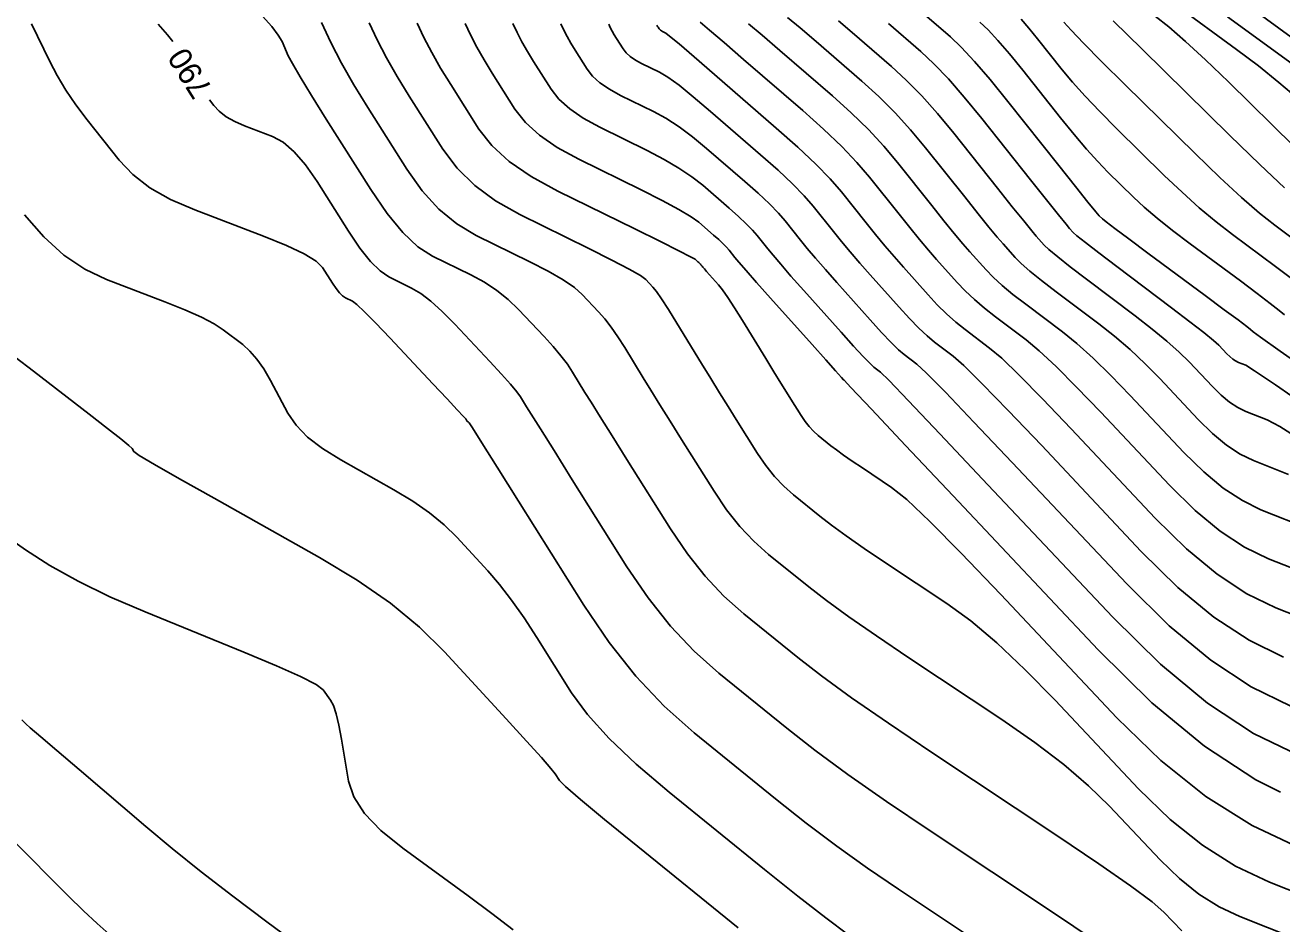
# Model space of a CAD drawing. Extents: x 2082232 to 2083549, y 592624 to 593832.
# Drawn here: x 2082270.56 to 2082308.82, y 593398.03 to 593425.39 of the extents above; entities that cross this region are included whole.
import ezdxf

# ---------------------------------------------------------------- set-up
doc = ezdxf.new("R2010")
doc.units = 0
doc.layers.add('DT_X_Contour_Major', color=7, linetype='Continuous')
doc.layers.add('DT_X_Contour_Minor', color=7, linetype='Continuous')

msp = doc.modelspace()

# ---------------------------------------------------------------- linework, layer by layer
at = {"layer": 'DT_X_Contour_Major'}
for points in [[(2082308.781, 593402.045), (2082308.027, 593402.412), (2082306.462, 593403.444), (2082304.861, 593404.765), (2082303.225, 593406.377), (2082298.812, 593411.06), (2082297.363, 593412.598), (2082296.327, 593413.697), (2082295.703, 593414.358), (2082295.491, 593414.582), (2082295.476, 593414.593), (2082295.412, 593414.663), (2082295.231, 593414.865), (2082294.932, 593415.199), (2082294.517, 593415.664), (2082293.253, 593417.081), (2082292.83, 593417.557), (2082292.508, 593417.921), (2082292.288, 593418.173), (2082292.17, 593418.314), (2082291.99, 593418.54), (2082291.91, 593418.632), (2082291.805, 593418.74), (2082291.675, 593418.862), (2082291.519, 593419), (2082291.072, 593419.388), (2082290.836, 593419.558), (2082290.465, 593419.78), (2082289.957, 593420.053), (2082289.314, 593420.377), (2082287.416, 593421.309), (2082286.761, 593421.666), (2082286.219, 593422.039), (2082285.789, 593422.428), (2082285.473, 593422.832), (2082284.779, 593423.93), (2082284.532, 593424.333), (2082284.313, 593424.72), (2082284.12, 593425.09), (2082283.955, 593425.442)], [(2082310.327, 593408.388), (2082308.412, 593409.145), (2082307.685, 593409.498), (2082306.942, 593409.988), (2082306.181, 593410.617), (2082305.402, 593411.383), (2082303.305, 593413.609), (2082302.573, 593414.373), (2082301.95, 593414.994), (2082301.436, 593415.471), (2082301.032, 593415.806), (2082300.1, 593416.508), (2082299.764, 593416.772), (2082299.458, 593417.034), (2082299.181, 593417.297), (2082298.933, 593417.559), (2082298.31, 593418.257), (2082298.063, 593418.54), (2082297.79, 593418.863), (2082297.492, 593419.227), (2082297.166, 593419.631), (2082296.265, 593420.765), (2082295.884, 593421.21), (2082295.42, 593421.695), (2082294.871, 593422.22), (2082294.237, 593422.786), (2082292.435, 593424.347), (2082291.838, 593424.863), (2082291.398, 593425.239), (2082291.116, 593425.477)], [(2082309.751, 593414.77), (2082308.771, 593415.462), (2082308.17, 593415.888), (2082307.948, 593416.05), (2082307.863, 593416.127), (2082307.753, 593416.213), (2082307.488, 593416.414), (2082307.066, 593416.728), (2082306.488, 593417.157), (2082304.74, 593418.452), (2082304.162, 593418.881), (2082303.739, 593419.198), (2082303.471, 593419.402), (2082303.357, 593419.494), (2082303.262, 593419.587), (2082303.158, 593419.709), (2082302.918, 593420.005), (2082302.542, 593420.474), (2082302.03, 593421.117), (2082300.482, 593423.061), (2082299.938, 593423.732), (2082299.464, 593424.284), (2082299.062, 593424.717), (2082298.73, 593425.033), (2082297.941, 593425.716)], [(2082309.191, 593421.697), (2082307.194, 593423.659), (2082306.493, 593424.336), (2082305.888, 593424.896), (2082305.378, 593425.339), (2082304.965, 593425.664)], [(2082275.056, 593424.886), (2082274.892, 593425.097), (2082274.61, 593425.417)], [(2082303.109, 593397.538), (2082301.87, 593398.368), (2082298.112, 593400.864), (2082296.782, 593401.761), (2082295.611, 593402.581), (2082294.599, 593403.323), (2082293.745, 593403.989), (2082291.681, 593405.659), (2082290.925, 593406.331), (2082290.207, 593407.096), (2082289.527, 593407.952), (2082288.883, 593408.901), (2082287.218, 593411.553), (2082286.663, 593412.438), (2082286.246, 593413.102), (2082285.968, 593413.547), (2082285.829, 593413.771), (2082285.642, 593414.076), (2082285.531, 593414.229), (2082285.338, 593414.46), (2082285.062, 593414.768), (2082284.704, 593415.153), (2082283.641, 593416.284), (2082283.26, 593416.671), (2082282.914, 593416.983), (2082282.603, 593417.222), (2082282.327, 593417.386), (2082281.638, 593417.724), (2082281.367, 593417.906), (2082281.071, 593418.198), (2082280.75, 593418.601), (2082280.404, 593419.113), (2082279.448, 593420.625), (2082279.095, 593421.137), (2082278.751, 593421.537), (2082278.416, 593421.826), (2082278.092, 593422.003), (2082277.239, 593422.327), (2082276.94, 593422.457), (2082276.685, 593422.603), (2082276.472, 593422.766), (2082276.302, 593422.945), (2082276.169, 593423.114)], [(2082280.794, 593395.97), (2082277.92, 593398.099), (2082276.881, 593398.879), (2082275.921, 593399.621), (2082275.04, 593400.327), (2082274.237, 593400.996), (2082272.201, 593402.73), (2082271.528, 593403.305), (2082271.034, 593403.728), (2082270.719, 593404.001), (2082270.584, 593404.122), (2082270.465, 593404.244)]]:
    msp.add_lwpolyline(points, dxfattribs=at)
at = {"layer": 'DT_X_Contour_Minor'}
for points in [[(2082312.305, 593422.686), (2082308.726, 593425.295), (2082307.488, 593426.208)], [(2082309.304, 593423.151), (2082308.732, 593423.646), (2082308.111, 593424.146), (2082307.439, 593424.652), (2082305.579, 593426.007)], [(2082305.774, 593397.817), (2082305.232, 593398.392), (2082304.876, 593398.699), (2082304.214, 593399.189), (2082303.246, 593399.863), (2082301.972, 593400.719), (2082298.168, 593403.245), (2082296.843, 593404.137), (2082295.72, 593404.916), (2082294.8, 593405.583), (2082294.082, 593406.138), (2082292.437, 593407.469), (2082291.835, 593408.005), (2082291.263, 593408.614), (2082290.721, 593409.296), (2082290.208, 593410.052), (2082288.882, 593412.165), (2082288.429, 593412.887), (2082288.065, 593413.468), (2082287.79, 593413.91), (2082287.604, 593414.21), (2082287.228, 593414.825), (2082287.068, 593415.065), (2082286.871, 593415.326), (2082286.635, 593415.607), (2082286.361, 593415.908), (2082285.582, 593416.737), (2082285.271, 593417.036), (2082284.925, 593417.311), (2082284.544, 593417.561), (2082284.126, 593417.787), (2082282.966, 593418.357), (2082282.521, 593418.644), (2082282.059, 593419.079), (2082281.579, 593419.66), (2082281.081, 593420.389), (2082279.729, 593422.53), (2082279.276, 593423.252), (2082278.932, 593423.815), (2082278.698, 593424.217), (2082278.572, 593424.459), (2082278.381, 593424.891), (2082278.267, 593425.085), (2082278.067, 593425.344), (2082277.782, 593425.666)], [(2082309.226, 593397.586), (2082307.536, 593398.254), (2082306.91, 593398.55), (2082306.297, 593398.936), (2082305.699, 593399.413), (2082305.114, 593399.98), (2082303.575, 593401.614), (2082302.937, 593402.239), (2082302.178, 593402.886), (2082301.297, 593403.557), (2082300.295, 593404.251), (2082297.462, 593406.133), (2082296.475, 593406.797), (2082295.639, 593407.378), (2082294.953, 593407.874), (2082294.418, 593408.288), (2082293.193, 593409.279), (2082292.745, 593409.678), (2082292.319, 593410.132), (2082291.915, 593410.64), (2082291.534, 593411.203), (2082290.545, 593412.776), (2082290.195, 593413.336), (2082289.883, 593413.835), (2082289.612, 593414.273), (2082289.38, 593414.649), (2082288.815, 593415.573), (2082288.606, 593415.901), (2082288.404, 593416.192), (2082288.208, 593416.445), (2082288.018, 593416.662), (2082287.522, 593417.19), (2082287.282, 593417.401), (2082286.936, 593417.638), (2082286.484, 593417.9), (2082285.925, 593418.188), (2082284.294, 593418.989), (2082283.702, 593419.34), (2082283.153, 593419.792), (2082282.645, 593420.346), (2082282.179, 593421), (2082280.991, 593422.88), (2082280.569, 593423.57), (2082280.193, 593424.232), (2082279.864, 593424.864), (2082279.581, 593425.468)], [(2082311.23, 593398.198), (2082308.446, 593399.299), (2082307.413, 593399.786), (2082306.404, 593400.423), (2082305.418, 593401.209), (2082304.455, 593402.144), (2082301.918, 593404.837), (2082300.998, 593405.778), (2082300.141, 593406.584), (2082299.348, 593407.252), (2082298.618, 593407.784), (2082296.756, 593409.021), (2082296.107, 593409.458), (2082295.557, 593409.839), (2082295.107, 593410.166), (2082294.755, 593410.438), (2082293.95, 593411.089), (2082293.655, 593411.351), (2082293.375, 593411.65), (2082293.11, 593411.984), (2082292.859, 593412.354), (2082292.209, 593413.388), (2082291.961, 593413.785), (2082291.702, 593414.201), (2082291.434, 593414.636), (2082291.156, 593415.089), (2082290.401, 593416.322), (2082290.144, 593416.737), (2082289.937, 593417.058), (2082289.781, 593417.284), (2082289.675, 593417.417), (2082289.462, 593417.644), (2082289.293, 593417.766), (2082288.948, 593417.965), (2082288.425, 593418.239), (2082287.725, 593418.589), (2082285.621, 593419.621), (2082284.883, 593420.036), (2082284.247, 593420.506), (2082283.711, 593421.031), (2082283.277, 593421.611), (2082282.254, 593423.23), (2082281.89, 593423.825), (2082281.566, 593424.394), (2082281.283, 593424.939), (2082281.039, 593425.459)], [(2082309.355, 593400.344), (2082307.917, 593401.023), (2082306.51, 593401.91), (2082305.136, 593403.005), (2082303.795, 593404.308), (2082300.26, 593408.059), (2082299.059, 593409.318), (2082298.105, 593410.281), (2082297.399, 593410.947), (2082296.941, 593411.317), (2082296.049, 593411.909), (2082295.739, 593412.118), (2082295.476, 593412.301), (2082295.26, 593412.457), (2082295.092, 593412.587), (2082294.706, 593412.899), (2082294.565, 593413.025), (2082294.431, 593413.168), (2082294.304, 593413.327), (2082294.184, 593413.505), (2082293.873, 593414), (2082293.738, 593414.217), (2082293.565, 593414.495), (2082293.356, 593414.836), (2082293.109, 593415.238), (2082292.402, 593416.394), (2082292.157, 593416.788), (2082291.953, 593417.101), (2082291.79, 593417.334), (2082291.669, 593417.488), (2082291.399, 593417.79), (2082291.309, 593417.891), (2082291.241, 593417.968), (2082291.195, 593418.021), (2082291.171, 593418.05), (2082291.135, 593418.095), (2082291.119, 593418.113), (2082291.098, 593418.134), (2082291.073, 593418.159), (2082291.042, 593418.186), (2082290.954, 593418.262), (2082290.815, 593418.341), (2082290.464, 593418.522), (2082289.901, 593418.803), (2082289.127, 593419.184), (2082286.779, 593420.337), (2082285.969, 593420.779), (2082285.298, 593421.241), (2082284.766, 593421.721), (2082284.375, 593422.221), (2082283.516, 593423.58), (2082283.211, 593424.079), (2082282.939, 593424.557), (2082282.701, 593425.014), (2082282.497, 593425.451)], [(2082309.025, 593411.712), (2082307.955, 593412.135), (2082307.549, 593412.332), (2082307.133, 593412.606), (2082306.708, 593412.957), (2082306.274, 593413.385), (2082305.102, 593414.629), (2082304.656, 593415.083), (2082304.199, 593415.512), (2082303.73, 593415.917), (2082303.248, 593416.296), (2082301.949, 593417.275), (2082301.505, 593417.615), (2082301.149, 593417.902), (2082300.881, 593418.136), (2082300.699, 593418.317), (2082300.333, 593418.728), (2082300.157, 593418.933), (2082299.903, 593419.24), (2082299.573, 593419.648), (2082299.165, 593420.158), (2082297.975, 593421.655), (2082297.519, 593422.202), (2082297.043, 593422.723), (2082296.548, 593423.217), (2082296.034, 593423.684), (2082294.638, 593424.895), (2082294.159, 593425.304), (2082293.769, 593425.626)], [(2082309.433, 593412.742), (2082308.76, 593413.168), (2082308.373, 593413.374), (2082307.726, 593413.63), (2082307.481, 593413.749), (2082307.229, 593413.915), (2082306.972, 593414.128), (2082306.709, 593414.386), (2082306, 593415.139), (2082305.698, 593415.438), (2082305.323, 593415.772), (2082304.876, 593416.139), (2082304.356, 593416.541), (2082302.874, 593417.658), (2082302.376, 593418.037), (2082301.995, 593418.336), (2082301.73, 593418.556), (2082301.583, 593418.696), (2082301.344, 593418.963), (2082301.204, 593419.129), (2082300.96, 593419.428), (2082300.614, 593419.859), (2082300.164, 593420.422), (2082298.83, 593422.1), (2082298.336, 593422.699), (2082297.855, 593423.237), (2082297.387, 593423.716), (2082296.933, 593424.134), (2082295.739, 593425.168), (2082295.319, 593425.525)], [(2082309.625, 593413.748), (2082308.624, 593414.441), (2082307.99, 593414.871), (2082307.722, 593415.037), (2082307.498, 593415.125), (2082307.412, 593415.167), (2082307.325, 593415.224), (2082307.236, 593415.298), (2082307.145, 593415.388), (2082306.899, 593415.649), (2082306.74, 593415.793), (2082306.448, 593416.031), (2082306.023, 593416.362), (2082305.465, 593416.786), (2082303.798, 593418.041), (2082303.246, 593418.459), (2082302.84, 593418.77), (2082302.58, 593418.975), (2082302.466, 593419.075), (2082302.356, 593419.198), (2082302.25, 593419.326), (2082302.016, 593419.616), (2082301.654, 593420.07), (2082301.164, 593420.685), (2082299.685, 593422.545), (2082299.153, 593423.195), (2082298.667, 593423.751), (2082298.226, 593424.214), (2082297.832, 593424.583), (2082296.84, 593425.442)], [(2082308.902, 593416.57), (2082308.743, 593416.703), (2082308.466, 593416.919), (2082308.07, 593417.219), (2082307.556, 593417.602), (2082306.027, 593418.734), (2082305.489, 593419.142), (2082305.022, 593419.514), (2082304.626, 593419.852), (2082304.3, 593420.155), (2082303.525, 593420.916), (2082303.217, 593421.234), (2082302.873, 593421.616), (2082302.495, 593422.061), (2082302.081, 593422.571), (2082300.931, 593424.017), (2082300.526, 593424.515), (2082300.174, 593424.925), (2082299.875, 593425.248), (2082299.629, 593425.482)], [(2082309.074, 593417.71), (2082308.624, 593418.047), (2082307.314, 593419.017), (2082306.817, 593419.402), (2082306.305, 593419.83), (2082305.781, 593420.301), (2082305.242, 593420.816), (2082303.788, 593422.245), (2082303.275, 593422.758), (2082302.829, 593423.226), (2082302.448, 593423.649), (2082302.133, 593424.026), (2082301.38, 593424.973), (2082301.115, 593425.299), (2082300.884, 593425.567)], [(2082309.691, 593418.492), (2082308.602, 593419.299), (2082308.144, 593419.662), (2082307.589, 593420.146), (2082306.935, 593420.751), (2082306.184, 593421.477), (2082304.051, 593423.574), (2082303.334, 593424.283), (2082302.784, 593424.837), (2082302.401, 593425.236), (2082302.184, 593425.481)], [(2082308.899, 593420.436), (2082308.15, 593421.142), (2082307.233, 593422.033), (2082304.563, 593424.658), (2082303.682, 593425.522)], [(2082309.913, 593423.64), (2082307.17, 593425.638)], [(2082299.647, 593397.425), (2082297.147, 593399.086), (2082296.21, 593399.725), (2082295.275, 593400.397), (2082294.341, 593401.101), (2082293.409, 593401.839), (2082290.924, 593403.849), (2082290.016, 593404.657), (2082289.154, 593405.573), (2082288.339, 593406.598), (2082287.57, 593407.73), (2082285.583, 593410.896), (2082284.93, 593411.935), (2082284.463, 593412.679), (2082284.18, 593413.127), (2082284.083, 593413.279), (2082284.071, 593413.292), (2082284.066, 593413.297), (2082284.061, 593413.302), (2082284.054, 593413.307), (2082284.047, 593413.311), (2082284.026, 593413.322), (2082284.018, 593413.328), (2082284.011, 593413.336), (2082284.003, 593413.348), (2082283.995, 593413.361), (2082283.973, 593413.401), (2082283.905, 593413.48), (2082283.716, 593413.684), (2082283.407, 593414.016), (2082282.977, 593414.473), (2082281.671, 593415.863), (2082281.232, 593416.323), (2082280.895, 593416.664), (2082280.661, 593416.885), (2082280.528, 593416.985), (2082280.31, 593417.092), (2082280.224, 593417.15), (2082280.13, 593417.242), (2082280.029, 593417.369), (2082279.919, 593417.531), (2082279.617, 593418.01), (2082279.42, 593418.204), (2082279.054, 593418.428), (2082278.52, 593418.682), (2082277.818, 593418.966), (2082275.722, 593419.763), (2082274.988, 593420.082), (2082274.36, 593420.441), (2082273.838, 593420.841), (2082273.421, 593421.281), (2082272.45, 593422.507), (2082272.105, 593422.963), (2082271.8, 593423.412), (2082271.535, 593423.852), (2082271.309, 593424.284), (2082270.759, 593425.427)], [(2082309.327, 593403.165), (2082307.958, 593403.829), (2082306.558, 593404.753), (2082305.125, 593405.936), (2082303.66, 593407.378), (2082299.71, 593411.57), (2082298.405, 593412.953), (2082297.452, 593413.956), (2082296.85, 593414.581), (2082296.599, 593414.827), (2082296.401, 593414.976), (2082296.283, 593415.085), (2082296.076, 593415.299), (2082295.782, 593415.618), (2082295.4, 593416.043), (2082294.264, 593417.316), (2082293.876, 593417.753), (2082293.565, 593418.109), (2082293.329, 593418.384), (2082293.169, 593418.577), (2082292.845, 593418.985), (2082292.701, 593419.151), (2082292.511, 593419.345), (2082292.277, 593419.566), (2082291.997, 593419.814), (2082291.191, 593420.513), (2082290.858, 593420.775), (2082290.466, 593421.039), (2082290.013, 593421.304), (2082289.501, 593421.57), (2082288.053, 593422.281), (2082287.553, 593422.553), (2082287.14, 593422.838), (2082286.812, 593423.134), (2082286.571, 593423.442), (2082286.041, 593424.28), (2082285.853, 593424.588), (2082285.686, 593424.883), (2082285.539, 593425.165), (2082285.413, 593425.434)], [(2082309.098, 593404.66), (2082307.89, 593405.246), (2082306.654, 593406.062), (2082305.389, 593407.106), (2082304.096, 593408.379), (2082300.609, 593412.08), (2082299.447, 593413.308), (2082298.576, 593414.216), (2082297.996, 593414.804), (2082297.707, 593415.071), (2082297.326, 593415.359), (2082297.153, 593415.506), (2082296.922, 593415.733), (2082296.632, 593416.038), (2082296.283, 593416.422), (2082295.276, 593417.552), (2082294.923, 593417.95), (2082294.621, 593418.298), (2082294.369, 593418.594), (2082294.168, 593418.841), (2082293.7, 593419.43), (2082293.491, 593419.67), (2082293.218, 593419.95), (2082292.879, 593420.27), (2082292.475, 593420.629), (2082291.309, 593421.638), (2082290.88, 593421.992), (2082290.467, 593422.298), (2082290.069, 593422.555), (2082289.687, 593422.763), (2082288.69, 593423.252), (2082288.346, 593423.44), (2082288.061, 593423.636), (2082287.835, 593423.84), (2082287.668, 593424.053), (2082287.304, 593424.63), (2082287.174, 593424.842), (2082287.059, 593425.045), (2082286.958, 593425.24), (2082286.871, 593425.425)], [(2082308.87, 593406.155), (2082307.822, 593406.663), (2082306.75, 593407.37), (2082305.653, 593408.276), (2082304.531, 593409.38), (2082301.508, 593412.59), (2082300.489, 593413.663), (2082299.701, 593414.475), (2082299.143, 593415.026), (2082298.816, 593415.316), (2082298.25, 593415.742), (2082298.023, 593415.928), (2082297.767, 593416.167), (2082297.482, 593416.458), (2082297.167, 593416.801), (2082296.287, 593417.787), (2082295.97, 593418.147), (2082295.678, 593418.486), (2082295.41, 593418.805), (2082295.168, 593419.104), (2082294.555, 593419.875), (2082294.282, 593420.189), (2082293.924, 593420.556), (2082293.481, 593420.974), (2082292.952, 593421.443), (2082291.428, 593422.763), (2082290.902, 593423.209), (2082290.468, 593423.557), (2082290.125, 593423.805), (2082289.874, 593423.955), (2082289.327, 593424.224), (2082289.138, 593424.327), (2082288.982, 593424.435), (2082288.858, 593424.547), (2082288.766, 593424.663), (2082288.566, 593424.98), (2082288.495, 593425.097), (2082288.432, 593425.208), (2082288.376, 593425.315), (2082288.329, 593425.416)], [(2082310.979, 593406.726), (2082308.641, 593407.65), (2082307.754, 593408.081), (2082306.846, 593408.679), (2082305.917, 593409.446), (2082304.967, 593410.382), (2082302.406, 593413.1), (2082301.531, 593414.018), (2082300.825, 593414.734), (2082300.29, 593415.249), (2082299.924, 593415.561), (2082299.175, 593416.125), (2082298.894, 593416.35), (2082298.613, 593416.601), (2082298.331, 593416.877), (2082298.05, 593417.18), (2082297.299, 593418.022), (2082297.017, 593418.343), (2082296.734, 593418.674), (2082296.451, 593419.016), (2082296.167, 593419.368), (2082295.41, 593420.32), (2082295.073, 593420.709), (2082294.631, 593421.161), (2082294.083, 593421.677), (2082293.43, 593422.257), (2082291.547, 593423.889), (2082290.924, 593424.426), (2082290.469, 593424.815), (2082290.182, 593425.056), (2082290.061, 593425.148), (2082289.964, 593425.196), (2082289.93, 593425.214), (2082289.903, 593425.233), (2082289.881, 593425.253), (2082289.864, 593425.274), (2082289.829, 593425.33), (2082289.816, 593425.351), (2082289.805, 593425.371), (2082289.795, 593425.39)], [(2082309.676, 593410.05), (2082308.184, 593410.64), (2082307.617, 593410.915), (2082307.037, 593411.297), (2082306.444, 593411.787), (2082305.838, 593412.384), (2082304.203, 593414.119), (2082303.614, 593414.728), (2082303.074, 593415.253), (2082302.583, 593415.694), (2082302.14, 593416.051), (2082301.024, 593416.892), (2082300.635, 593417.193), (2082300.304, 593417.468), (2082300.031, 593417.717), (2082299.816, 593417.938), (2082299.321, 593418.493), (2082299.11, 593418.736), (2082298.847, 593419.051), (2082298.532, 593419.437), (2082298.166, 593419.895), (2082297.12, 593421.21), (2082296.701, 593421.706), (2082296.231, 593422.209), (2082295.709, 593422.719), (2082295.136, 593423.235), (2082293.536, 593424.621), (2082292.998, 593425.083), (2082292.584, 593425.433)], [(2082295.638, 593397.689), (2082294.939, 593398.213), (2082294.083, 593398.879), (2082293.072, 593399.689), (2082290.168, 593402.039), (2082289.166, 593402.889), (2082288.336, 593403.676), (2082287.68, 593404.401), (2082287.197, 593405.064), (2082286.14, 593406.747), (2082285.749, 593407.347), (2082285.369, 593407.886), (2082285, 593408.363), (2082284.642, 593408.777), (2082283.702, 593409.801), (2082283.317, 593410.179), (2082282.87, 593410.546), (2082282.359, 593410.903), (2082281.785, 593411.248), (2082280.169, 593412.154), (2082279.614, 593412.498), (2082279.161, 593412.851), (2082278.809, 593413.211), (2082278.558, 593413.58), (2082278.027, 593414.575), (2082277.824, 593414.923), (2082277.617, 593415.22), (2082277.403, 593415.467), (2082277.184, 593415.663), (2082276.592, 593416.119), (2082276.314, 593416.3), (2082275.925, 593416.502), (2082275.425, 593416.725), (2082274.813, 593416.968), (2082273.034, 593417.644), (2082272.378, 593417.957), (2082271.743, 593418.391), (2082271.131, 593418.944), (2082270.54, 593419.617)], [(2082292.271, 593397.915), (2082289.213, 593400.39), (2082288.203, 593401.211), (2082287.469, 593401.819), (2082287.009, 593402.215), (2082286.824, 593402.397), (2082286.697, 593402.598), (2082286.568, 593402.76), (2082286.276, 593403.093), (2082285.82, 593403.598), (2082285.201, 593404.275), (2082283.332, 593406.309), (2082282.569, 593407.061), (2082281.679, 593407.791), (2082280.664, 593408.499), (2082279.523, 593409.185), (2082276.312, 593410.986), (2082275.256, 593411.582), (2082274.497, 593412.017), (2082274.033, 593412.292), (2082273.867, 593412.407), (2082273.817, 593412.5), (2082273.721, 593412.592), (2082273.471, 593412.797), (2082273.067, 593413.116), (2082272.509, 593413.548), (2082270.814, 593414.852), (2082270.253, 593415.282)], [(2082285.419, 593397.847), (2082284.768, 593398.349), (2082284.052, 593398.881), (2082282.057, 593400.337), (2082281.392, 593400.875), (2082280.895, 593401.394), (2082280.564, 593401.897), (2082280.401, 593402.381), (2082280.19, 593403.65), (2082280.11, 593404.081), (2082280.029, 593404.423), (2082279.946, 593404.675), (2082279.862, 593404.838), (2082279.638, 593405.153), (2082279.423, 593405.314), (2082278.948, 593405.559), (2082278.212, 593405.89), (2082277.216, 593406.306), (2082274.21, 593407.529), (2082273.137, 593407.991), (2082272.172, 593408.46), (2082271.316, 593408.937), (2082270.567, 593409.421), (2082268.715, 593410.722)], [(2082273.122, 593397.715), (2082272.75, 593398.043), (2082272.333, 593398.432), (2082271.87, 593398.882), (2082271.361, 593399.393), (2082269.945, 593400.837)]]:
    msp.add_lwpolyline(points, dxfattribs=at)

# ---------------------------------------------------------------- texts
at = {"layer": 'DT_X_Contour_Major'}
msp.add_text('790', height=0.7, rotation=122.1144, dxfattribs=at).set_placement((2082276.288, 593423.448))

doc.saveas('drawing.dxf')
